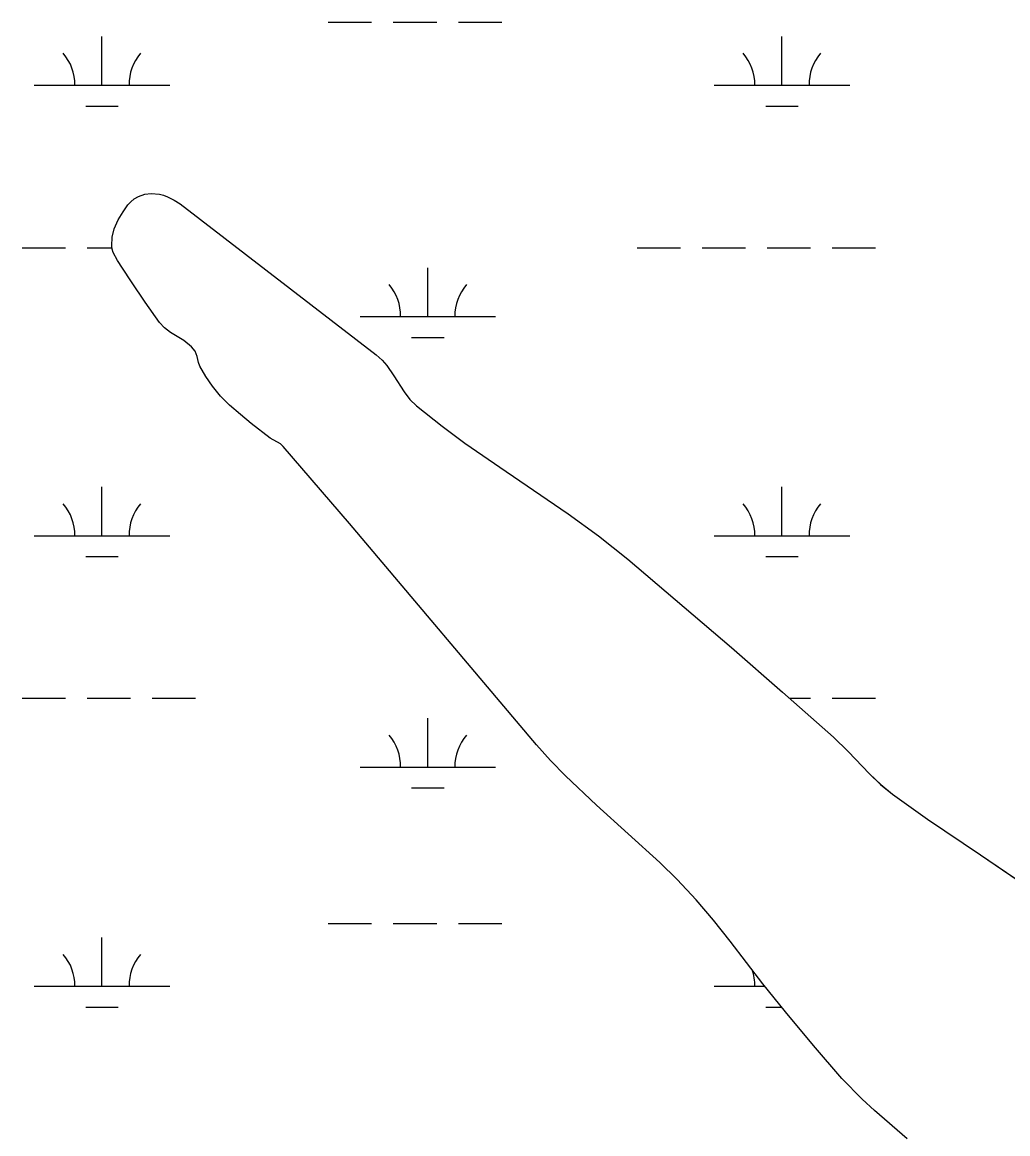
# Model space of a CAD drawing. Extents: x 3161564 to 3199464, y 849354 to 874788.
# Drawn here: x 3182618 to 3183345, y 863717 to 864537 of the extents above; entities that cross this region are included whole.
import ezdxf

# ---------------------------------------------------------------- set-up
doc = ezdxf.new("R2010")
doc.units = 0
for name, color, linetype in [('V-SITE-VEGE', 7, 'Continuous'), ('V-TOPO-SHOR', 7, 'Continuous'), ('V-WETL-SWMP', 7, 'Continuous')]:
    doc.layers.add(name, color=color, linetype=linetype)

msp = doc.modelspace()

# ---------------------------------------------------------------- linework, layer by layer
at = {"layer": 'V-SITE-VEGE'}
for p, q in [((3182700.42, 864406.94), (3182703.45, 864408.74)), ((3182703.45, 864408.74), (3182708.13, 864410.3)), ((3182708.13, 864410.3), (3182712.88, 864410.77)), ((3182712.88, 864410.77), (3182718.97, 864410.31)), ((3182718.97, 864410.31), (3182722.01, 864409.6)), ((3182722.01, 864409.6), (3182724.99, 864408.46)), ((3182692.14, 864397.37), (3182695.73, 864402.46)), ((3182695.73, 864402.46), (3182697.83, 864404.77)), ((3182697.83, 864404.77), (3182700.42, 864406.94)), ((3182724.99, 864408.46), (3182729.78, 864406)), ((3182729.78, 864406), (3182734.15, 864403.11)), ((3182734.15, 864403.11), (3182878.98, 864291.84)), ((3182688.4, 864391.33), (3182692.14, 864397.37)), ((3182684.03, 864378.51), (3182685.45, 864384.86)), ((3182685.45, 864384.86), (3182688.4, 864391.33)), ((3182683.87, 864372.16), (3182684.03, 864378.51)), ((3182684.1, 864369.71), (3182683.87, 864372.16)), ((3182684.85, 864367.32), (3182684.1, 864369.71)), ((3182688.1, 864361.34), (3182684.85, 864367.32)), ((3182691.61, 864355.72), (3182688.1, 864361.34)), ((3182698.24, 864345.57), (3182691.61, 864355.72)), ((3182708.49, 864330.53), (3182698.24, 864345.57)), ((3182719.01, 864315.7), (3182708.49, 864330.53)), ((3182722.73, 864311.66), (3182719.01, 864315.7)), ((3182727.2, 864308.31), (3182722.73, 864311.66)), ((3182736.86, 864302.3), (3182727.2, 864308.31)), ((3182742.63, 864297.66), (3182736.86, 864302.3)), ((3182745.27, 864294.41), (3182742.63, 864297.66)), ((3182746.84, 864290.39), (3182745.27, 864294.41)), ((3182747.79, 864286.1), (3182746.84, 864290.39)), ((3182748.82, 864283.41), (3182747.79, 864286.1)), ((3182878.98, 864291.84), (3182883.41, 864287.82)), ((3182883.41, 864287.82), (3182886.81, 864283.84)), ((3182753.09, 864275.81), (3182748.82, 864283.41)), ((3182886.81, 864283.84), (3182892.09, 864276.19)), ((3182758.03, 864268.56), (3182753.09, 864275.81)), ((3182892.09, 864276.19), (3182899.66, 864264.35)), ((3182764.11, 864261.25), (3182758.03, 864268.56)), ((3182770.77, 864254.56), (3182764.11, 864261.25)), ((3182899.66, 864264.35), (3182903.88, 864258.85)), ((3182778.68, 864247.75), (3182770.77, 864254.56)), ((3182903.88, 864258.85), (3182908.74, 864254)), ((3182908.74, 864254), (3182927.53, 864238.99)), ((3182786.72, 864241.11), (3182778.68, 864247.75)), ((3182800.65, 864230.16), (3182786.72, 864241.11)), ((3182927.53, 864238.99), (3182944.47, 864226.49)), ((3182808.23, 864225.92), (3182800.65, 864230.16)), ((3182810.39, 864224.08), (3182808.23, 864225.92)), ((3182859.14, 864167.31), (3182810.39, 864224.08)), ((3182944.47, 864226.49), (3182974.83, 864205.48)), ((3182974.83, 864205.48), (3183020.66, 864174.31)), ((3183020.66, 864174.31), (3183043.05, 864158.07)), ((3182997.18, 864003.81), (3182859.14, 864167.31)), ((3183043.05, 864158.07), (3183064.67, 864140.87)), ((3183064.67, 864140.87), (3183141.1, 864075.74)), ((3183141.1, 864075.74), (3183178.95, 864042.73)), ((3183178.95, 864042.73), (3183216.48, 864009.37)), ((3183216.48, 864009.37), (3183227.34, 863998.79)), ((3183007.64, 863992.1), (3182997.18, 864003.81)), ((3183227.34, 863998.79), (3183243.11, 863982.35)), ((3183018.58, 863980.84), (3183007.64, 863992.1)), ((3183243.11, 863982.35), (3183251.32, 863974.5)), ((3183041.5, 863959.27), (3183018.58, 863980.84)), ((3183251.32, 863974.5), (3183260.08, 863967.3)), ((3183260.08, 863967.3), (3183285.77, 863948.98)), ((3183088.28, 863917.02), (3183041.5, 863959.27)), ((3183285.77, 863948.98), (3183325.01, 863922.55)), ((3183101.1, 863904.44), (3183088.28, 863917.02)), ((3183325.01, 863922.55), (3183364.07, 863895.88)), ((3183115.09, 863889.43), (3183101.1, 863904.44)), ((3183127.88, 863874.27), (3183115.09, 863889.43)), ((3183140.2, 863858.71), (3183127.88, 863874.27)), ((3183164.46, 863827.26), (3183140.2, 863858.71)), ((3183181.11, 863806.67), (3183164.46, 863827.26)), ((3183201.68, 863781.88), (3183181.11, 863806.67)), ((3183222.71, 863757.52), (3183201.68, 863781.88)), ((3183237.63, 863742.15), (3183222.71, 863757.52)), ((3183246.65, 863733.85), (3183237.63, 863742.15)), ((3183270.99, 863712.96), (3183246.65, 863733.85))]:
    msp.add_line(p, q, dxfattribs=at)
at = {"layer": 'V-TOPO-SHOR'}
for points in [[(3182683.87, 864372.16), (3182684.03, 864378.51), (3182685.45, 864384.86), (3182688.4, 864391.33), (3182692.14, 864397.37), (3182695.73, 864402.46), (3182697.83, 864404.77), (3182700.42, 864406.94), (3182703.45, 864408.74), (3182708.13, 864410.3), (3182712.88, 864410.77), (3182718.97, 864410.31), (3182722.01, 864409.6), (3182724.99, 864408.46), (3182729.78, 864406), (3182734.15, 864403.11), (3182878.98, 864291.84), (3182883.41, 864287.82), (3182886.81, 864283.84), (3182892.09, 864276.19), (3182899.66, 864264.35), (3182903.88, 864258.85), (3182908.74, 864254), (3182927.53, 864239), (3182944.47, 864226.49), (3182974.83, 864205.48), (3183020.66, 864174.31), (3183043.05, 864158.07), (3183064.67, 864140.87), (3183141.1, 864075.74), (3183178.95, 864042.73), (3183216.48, 864009.37), (3183227.34, 863998.79), (3183243.11, 863982.35), (3183251.32, 863974.5), (3183260.08, 863967.3), (3183285.77, 863948.98), (3183325.01, 863922.55), (3183364.07, 863895.88)], [(3183270.99, 863712.96), (3183246.65, 863733.85), (3183237.63, 863742.15), (3183222.71, 863757.52), (3183201.68, 863781.88), (3183181.11, 863806.67), (3183164.46, 863827.26), (3183140.2, 863858.71), (3183127.88, 863874.27), (3183115.09, 863889.43), (3183101.1, 863904.44), (3183088.28, 863917.02), (3183041.5, 863959.27), (3183018.58, 863980.84), (3183007.64, 863992.1), (3182997.18, 864003.81), (3182859.14, 864167.31), (3182810.39, 864224.08), (3182808.23, 864225.92), (3182800.65, 864230.16), (3182786.72, 864241.11), (3182778.68, 864247.75), (3182770.77, 864254.56), (3182764.11, 864261.25), (3182758.03, 864268.56), (3182753.09, 864275.81), (3182748.82, 864283.41), (3182747.79, 864286.1), (3182746.84, 864290.39), (3182745.27, 864294.41), (3182742.63, 864297.66), (3182736.86, 864302.3), (3182727.2, 864308.31), (3182722.73, 864311.66), (3182719.01, 864315.7), (3182708.49, 864330.53), (3182698.24, 864345.57), (3182691.61, 864355.71), (3182688.1, 864361.34), (3182684.85, 864367.32), (3182684.1, 864369.71), (3182683.87, 864372.16)]]:
    msp.add_lwpolyline(points, dxfattribs=at)
at = {"layer": 'V-WETL-SWMP'}
for p, q in [((3182843.6, 864537.29), (3182875.6, 864537.29)), ((3182891.6, 864537.29), (3182923.6, 864537.29)), ((3182939.6, 864537.29), (3182971.6, 864537.29)), ((3182676.54, 864490.86), (3182676.54, 864526.86)), ((3183178.44, 864490.86), (3183178.44, 864526.86)), ((3182626.54, 864490.86), (3182726.54, 864490.86)), ((3183128.44, 864490.86), (3183228.44, 864490.86)), ((3182664.54, 864475.43), (3182688.54, 864475.43)), ((3183166.44, 864475.43), (3183190.44, 864475.43)), ((3182700.42, 864406.94), (3182703.45, 864408.74)), ((3182703.45, 864408.74), (3182708.13, 864410.3)), ((3182708.13, 864410.3), (3182712.88, 864410.77)), ((3182712.88, 864410.77), (3182718.97, 864410.31)), ((3182718.97, 864410.31), (3182722.01, 864409.6)), ((3182722.01, 864409.6), (3182724.99, 864408.46)), ((3182692.15, 864397.37), (3182695.73, 864402.46)), ((3182695.73, 864402.46), (3182697.83, 864404.77)), ((3182697.83, 864404.77), (3182700.42, 864406.94)), ((3182724.99, 864408.46), (3182729.78, 864406)), ((3182729.78, 864406), (3182734.15, 864403.11)), ((3182734.15, 864403.11), (3182878.98, 864291.84)), ((3182688.4, 864391.33), (3182692.15, 864397.37)), ((3182684.03, 864378.51), (3182685.45, 864384.86)), ((3182685.45, 864384.86), (3182688.4, 864391.33)), ((3182683.87, 864372.16), (3182684.03, 864378.51)), ((3182617.69, 864370.79), (3182649.69, 864370.79)), ((3182665.69, 864370.79), (3182684, 864370.79)), ((3182684.1, 864369.71), (3182683.87, 864372.16)), ((3182684.85, 864367.32), (3182684.1, 864369.71)), ((3183071.6, 864370.79), (3183103.6, 864370.79)), ((3183119.6, 864370.79), (3183151.6, 864370.79)), ((3183167.6, 864370.79), (3183199.6, 864370.79)), ((3183215.6, 864370.79), (3183247.6, 864370.79)), ((3182688.1, 864361.34), (3182684.85, 864367.32)), ((3182691.61, 864355.71), (3182688.1, 864361.34)), ((3182698.24, 864345.57), (3182691.61, 864355.71)), ((3182917.01, 864320.05), (3182917.01, 864356.05)), ((3182708.49, 864330.53), (3182698.24, 864345.57)), ((3182719.01, 864315.7), (3182708.49, 864330.53)), ((3182867.01, 864320.05), (3182967.01, 864320.05)), ((3182722.73, 864311.66), (3182719.01, 864315.7)), ((3182727.2, 864308.32), (3182722.73, 864311.66)), ((3182736.86, 864302.3), (3182727.2, 864308.32)), ((3182742.63, 864297.66), (3182736.86, 864302.3)), ((3182905.01, 864304.62), (3182929.01, 864304.62)), ((3182745.27, 864294.41), (3182742.63, 864297.66)), ((3182746.84, 864290.4), (3182745.27, 864294.41)), ((3182747.79, 864286.1), (3182746.84, 864290.4)), ((3182748.82, 864283.41), (3182747.79, 864286.1)), ((3182878.98, 864291.84), (3182883.41, 864287.82)), ((3182883.41, 864287.82), (3182886.81, 864283.84)), ((3182753.09, 864275.81), (3182748.82, 864283.41)), ((3182886.81, 864283.84), (3182892.09, 864276.19)), ((3182758.03, 864268.56), (3182753.09, 864275.81)), ((3182892.09, 864276.19), (3182899.66, 864264.35)), ((3182764.11, 864261.25), (3182758.03, 864268.56)), ((3182770.77, 864254.56), (3182764.11, 864261.25)), ((3182899.66, 864264.35), (3182903.88, 864258.85)), ((3182778.68, 864247.75), (3182770.77, 864254.56)), ((3182903.88, 864258.85), (3182908.74, 864254)), ((3182908.74, 864254), (3182927.53, 864239)), ((3182786.72, 864241.11), (3182778.68, 864247.75)), ((3182800.65, 864230.16), (3182786.72, 864241.11)), ((3182927.53, 864239), (3182944.47, 864226.49)), ((3182808.23, 864225.92), (3182800.65, 864230.16)), ((3182810.39, 864224.08), (3182808.23, 864225.92)), ((3182859.14, 864167.31), (3182810.39, 864224.08)), ((3182944.47, 864226.49), (3182974.83, 864205.48)), ((3182974.83, 864205.48), (3183020.66, 864174.31)), ((3182676.54, 864158.19), (3182676.54, 864194.19)), ((3183178.44, 864158.19), (3183178.44, 864194.19)), ((3183020.66, 864174.31), (3183043.05, 864158.07)), ((3182997.18, 864003.81), (3182859.14, 864167.31)), ((3182626.54, 864158.19), (3182726.54, 864158.19)), ((3183043.05, 864158.07), (3183064.67, 864140.87)), ((3183128.44, 864158.19), (3183228.44, 864158.19)), ((3182664.54, 864142.76), (3182688.54, 864142.76)), ((3183064.67, 864140.87), (3183141.1, 864075.74)), ((3183166.44, 864142.76), (3183190.44, 864142.76)), ((3183141.1, 864075.74), (3183178.95, 864042.73)), ((3183178.95, 864042.73), (3183216.48, 864009.37)), ((3182617.69, 864038.12), (3182649.69, 864038.12)), ((3182665.69, 864038.12), (3182697.69, 864038.12)), ((3182713.69, 864038.12), (3182745.69, 864038.12)), ((3183184.14, 864038.12), (3183199.6, 864038.12)), ((3183215.6, 864038.12), (3183247.6, 864038.12)), ((3182917.01, 863987.38), (3182917.01, 864023.38)), ((3183216.48, 864009.37), (3183227.34, 863998.79)), ((3183007.64, 863992.1), (3182997.18, 864003.81)), ((3183227.34, 863998.79), (3183243.11, 863982.35)), ((3183018.58, 863980.84), (3183007.64, 863992.1)), ((3182867.01, 863987.38), (3182967.01, 863987.38)), ((3183243.11, 863982.35), (3183251.31, 863974.5)), ((3183041.5, 863959.27), (3183018.58, 863980.84)), ((3183251.31, 863974.5), (3183260.08, 863967.3)), ((3182905.01, 863971.95), (3182929.01, 863971.95)), ((3183260.08, 863967.3), (3183285.78, 863948.98)), ((3183088.28, 863917.02), (3183041.5, 863959.27)), ((3183285.78, 863948.98), (3183325.01, 863922.55)), ((3183101.1, 863904.44), (3183088.28, 863917.02)), ((3183325.01, 863922.55), (3183364.07, 863895.88)), ((3183115.09, 863889.43), (3183101.1, 863904.44)), ((3183127.88, 863874.27), (3183115.09, 863889.43)), ((3182843.6, 863871.94), (3182875.6, 863871.94)), ((3182891.6, 863871.94), (3182923.6, 863871.94)), ((3182939.6, 863871.94), (3182971.6, 863871.94)), ((3183140.2, 863858.71), (3183127.88, 863874.27)), ((3182676.54, 863825.51), (3182676.54, 863861.51)), ((3183164.46, 863827.26), (3183140.2, 863858.71)), ((3183181.12, 863806.67), (3183164.46, 863827.26)), ((3182626.54, 863825.51), (3182726.54, 863825.51)), ((3183128.44, 863825.51), (3183165.87, 863825.51)), ((3182664.54, 863810.08), (3182688.54, 863810.08)), ((3183166.44, 863810.08), (3183178.35, 863810.08)), ((3183201.68, 863781.88), (3183181.12, 863806.67)), ((3183222.71, 863757.52), (3183201.68, 863781.88)), ((3183237.63, 863742.15), (3183222.71, 863757.52)), ((3183246.65, 863733.85), (3183237.63, 863742.15)), ((3183270.99, 863712.96), (3183246.65, 863733.85))]:
    msp.add_line(p, q, dxfattribs=at)
for centre, start, end in [((3182621.29, 864491.34), 359.22818, 40.77184), ((3182731.78, 864491.34), 139.22818, 180.77184), ((3183123.2, 864491.34), 359.22818, 40.77184), ((3183233.69, 864491.34), 139.22818, 180.77184), ((3182861.77, 864320.53), 359.22818, 40.77184), ((3182972.25, 864320.53), 139.22818, 180.77184), ((3182621.29, 864158.66), 359.22818, 40.77184), ((3182731.78, 864158.66), 139.22818, 180.77184), ((3183123.2, 864158.66), 359.22818, 40.77184), ((3183233.69, 864158.66), 139.22818, 180.77184), ((3182861.77, 863987.85), 359.22818, 40.77184), ((3182972.25, 863987.85), 139.22818, 180.77184), ((3182621.29, 863825.99), 359.22818, 40.77184), ((3182731.78, 863825.99), 139.22818, 180.77184), ((3183123.2, 863825.99), 359.22818, 19.24836)]:
    msp.add_arc(centre, 35.25, start, end, dxfattribs=at)

doc.saveas('drawing.dxf')
